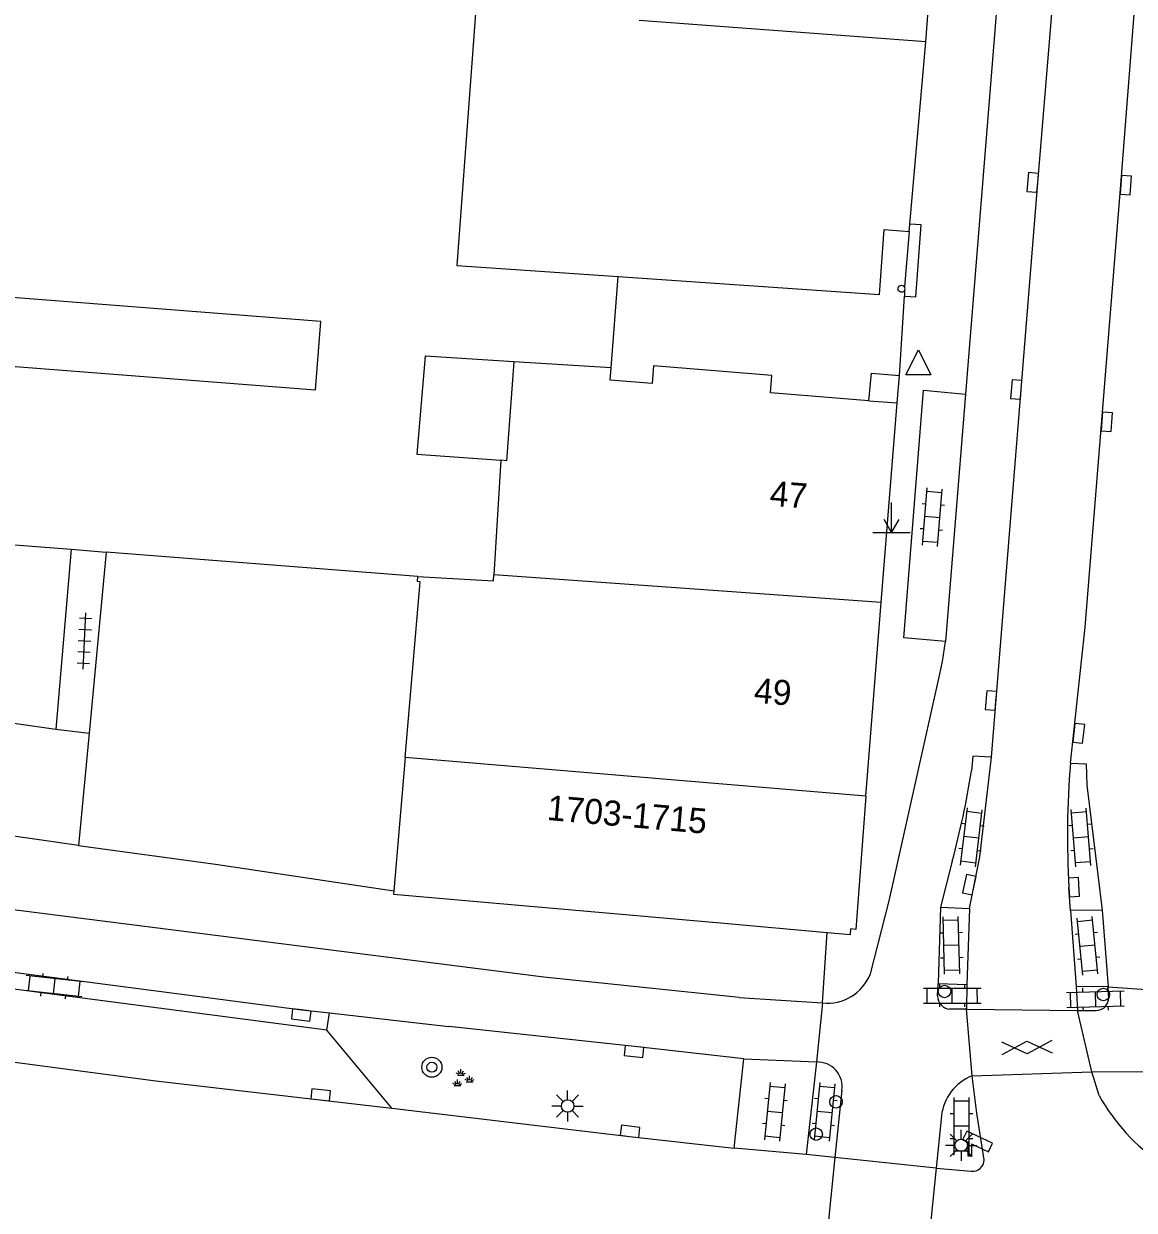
# Model space of a CAD drawing. Extents: x 132998 to 136004, y 396998 to 398512.
# Drawn here: x 133481.25 to 133525.62, y 397055.34 to 397102.77 of the extents above; entities that cross this region are included whole.
import ezdxf

# ---------------------------------------------------------------- set-up
doc = ezdxf.new("R2010")
doc.units = 0
for name, color, linetype in [('gg-afsc-erfafscheiding', 7, 'Continuous'), ('gg-afsc-hekwerk', 7, 'Continuous'), ('gg-anno-huisnummerreeks BGT', 7, 'Continuous'), ('gg-bbg-gedigitaliseerde bebouwing', 7, 'Continuous'), ('gg-bbg-gedigitaliseerde bebouwing onder overbouw', 7, 'Continuous'), ('gg-bbg-gedigitaliseerde bijgebouw', 7, 'Continuous'), ('gg-bbg-gedigitaliseerde overbouw', 7, 'Continuous'), ('gg-bbg-hoofdgebouw', 7, 'Continuous'), ('gg-bbg-luifel en loopbrug', 7, 'Continuous'), ('gg-bbg-onder overbouw', 7, 'Continuous'), ('gg-bbg-pand overbouw', 7, 'Continuous'), ('gg-bbg-pilaar onder overbouw', 7, 'Continuous'), ('gg-bbg-tussenscheiding', 7, 'Continuous'), ('gg-knt-verharding', 7, 'Continuous'), ('gg-knt-verharding nz', 7, 'Continuous'), ('gt-grn-weggrens', 7, 'Continuous'), ('gt-symb-boom', 7, 'Continuous'), ('gt-symb-camera', 7, 'Continuous'), ('gt-symb-drukknoppaal', 7, 'Continuous'), ('gt-symb-gesloten verharding', 7, 'Continuous'), ('gt-symb-groenvak', 7, 'Continuous'), ('gt-symb-klinker verharding', 7, 'Continuous'), ('gt-symb-kolk', 7, 'Continuous'), ('gt-symb-lichtmast', 7, 'Continuous'), ('gt-symb-markant object', 7, 'Continuous'), ('gt-symb-tegel verharding', 7, 'Continuous'), ('gt-symb-verkeersregelinstallatiepaal', 7, 'Continuous'), ('gt-symb-waterafsluiter', 7, 'Continuous')]:
    doc.layers.add(name, color=color, linetype=linetype)

# ---------------------------------------------------------------- blocks, each defined once
blk = doc.blocks.new('gt0-KOLK')
at = {"layer": 'gt-symb-kolk'}
blk.add_lwpolyline([(0, 0), (0.375, 0), (0.375, 0.4), (-0.375, 0.4), (-0.375, 0), (0, 0)], dxfattribs=at)
blk = doc.blocks.new('gt0-KL1')
at = {"layer": 'gt-symb-klinker verharding'}
for p, q in [((-1.15, 0.3), (1.15, 0.3)), ((-1, -0.3), (-1, 0.3)), ((-0.5, 0.3), (-0.5, 0.45)), ((0, -0.3), (0, 0.3)), ((0.5, 0.3), (0.5, 0.45)), ((1, -0.3), (1, 0.3)), ((-1.15, -0.3), (1.15, -0.3)), ((-0.5, -0.45), (-0.5, -0.3)), ((0.5, -0.45), (0.5, -0.3))]:
    blk.add_line(p, q, dxfattribs=at)
blk = doc.blocks.new('gt0-VIPAAL')
at = {"layer": 'gt-symb-verkeersregelinstallatiepaal'}
blk.add_circle((0, 0), 0.25, dxfattribs=at)
blk = doc.blocks.new('gt0-GESVH1')
at = {"layer": 'gt-symb-gesloten verharding'}
for p, q in [((-0.992, -0.261), (0.008, 0.239)), ((0.008, -0.261), (-0.992, 0.239)), ((0.008, 0.239), (1.008, -0.261)), ((1.008, 0.239), (0.008, -0.261))]:
    blk.add_line(p, q, dxfattribs=at)
blk = doc.blocks.new('gt0-LMAST')
at = {"layer": 'gt-symb-lichtmast'}
for p, q in [((-0.005, 0.246), (-0.005, 0.621)), ((-0.182, 0.173), (-0.447, 0.438)), ((0.172, 0.173), (0.437, 0.438)), ((-0.255, -0.004), (-0.63, -0.004)), ((-0.182, -0.181), (-0.447, -0.446)), ((-0.005, -0.254), (-0.005, -0.629)), ((0.437, -0.446), (0.172, -0.181)), ((0.245, -0.004), (0.62, -0.004))]:
    blk.add_line(p, q, dxfattribs=at)
blk.add_circle((-0.005, -0.004), 0.25, dxfattribs=at)
blk = doc.blocks.new('gt0-CAMERA')
at = {"layer": 'gt-symb-camera'}
for points in [[(0.067, 0.484), (0.753, 0.164), (0.916, 0.514), (-0.121, 0.999), (-0.284, 0.648), (-0.067, 0.547)], [(0.067, 0.484), (0.067, 0), (-0.067, 0), (-0.067, 0.547)]]:
    blk.add_lwpolyline(points, dxfattribs=at)
blk = doc.blocks.new('gt0-WAFSL')
at = {"layer": 'gt-symb-waterafsluiter'}
for p, q in [((-0.5, -0.333), (0, 0.667)), ((0, 0.667), (0.5, -0.333)), ((0.5, -0.333), (-0.5, -0.333))]:
    blk.add_line(p, q, dxfattribs=at)
blk = doc.blocks.new('gt0-MARKOB')
at = {"layer": 'gt-symb-markant object'}
for p, q in [((0, 0), (0, 1.2)), ((0, 0), (-0.3, 0.52)), ((0, 0), (0.3, 0.52)), ((-0.75, 0), (0.75, 0))]:
    blk.add_line(p, q, dxfattribs=at)
blk = doc.blocks.new('gt0-DPAAL')
at = {"layer": 'gt-symb-drukknoppaal'}
blk.add_circle((0, 0), 0.25, dxfattribs=at)
blk = doc.blocks.new('gt0-GRVAK')
at = {"layer": 'gt-symb-groenvak'}
for p, q in [((-0.11, 0.189), (-0.228, 0.24)), ((-0.182, 0.153), (0.088, 0.153)), ((-0.091, 0.211), (-0.156, 0.322)), ((-0.047, 0.214), (-0.047, 0.393)), ((-0.004, 0.211), (0.061, 0.322)), ((0.015, 0.189), (0.133, 0.24)), ((0.262, -0.052), (0.197, 0.059)), ((0.305, -0.049), (0.305, 0.13)), ((0.349, -0.052), (0.414, 0.059)), ((-0.245, -0.228), (-0.363, -0.177)), ((-0.318, -0.264), (-0.047, -0.264)), ((-0.226, -0.206), (-0.291, -0.095)), ((-0.183, -0.203), (-0.183, -0.024)), ((-0.139, -0.206), (-0.074, -0.095)), ((-0.12, -0.228), (-0.002, -0.177)), ((0.243, -0.074), (0.125, -0.023)), ((0.17, -0.11), (0.441, -0.11)), ((0.368, -0.074), (0.486, -0.023))]:
    blk.add_line(p, q, dxfattribs=at)
blk = doc.blocks.new('gt0-BOOM')
at = {"layer": 'gt-symb-boom'}
for radius in [0.4, 0.2]:
    blk.add_circle((0, 0), radius, dxfattribs=at)
blk = doc.blocks.new('gt0-TEG1')
at = {"layer": 'gt-symb-tegel verharding'}
for p, q in [((-1.125, 0), (1.125, 0)), ((-0.9, -0.25), (-0.9, 0.25)), ((-0.45, -0.25), (-0.45, 0.25)), ((0, -0.25), (0, 0.25)), ((0.45, -0.25), (0.45, 0.25)), ((0.9, -0.25), (0.9, 0.25))]:
    blk.add_line(p, q, dxfattribs=at)

msp = doc.modelspace()

# ---------------------------------------------------------------- linework, layer by layer
at = {"layer": 'gg-afsc-erfafscheiding'}
for p, q in [((133477.466, 397082.207), (133483.145, 397081.762)), ((133483.145, 397081.762), (133484.546, 397081.652)), ((133497.002, 397080.675), (133484.546, 397081.652))]:
    msp.add_line(p, q, dxfattribs=at)
at = {"layer": 'gg-afsc-hekwerk'}
for p, q in [((133484.546, 397081.652), (133483.864, 397074.41)), ((133483.864, 397074.41), (133483.441, 397069.921))]:
    msp.add_line(p, q, dxfattribs=at)
msp.add_lwpolyline([(133483.441, 397069.921), (133488.907, 397069.172), (133496.034, 397068.113)], dxfattribs=at)
msp.add_lwpolyline([(133483.441, 397069.921), (133488.907, 397069.172), (133496.034, 397068.113)], dxfattribs=at)
at = {"layer": 'gg-bbg-gedigitaliseerde bebouwing'}
for p, q in [((133504.725, 397089.011), (133500.829, 397089.258)), ((133500.319, 397085.318), (133500.039, 397080.739))]:
    msp.add_line(p, q, dxfattribs=at)
msp.add_lwpolyline([(133497.002, 397080.675), (133500.024, 397080.501), (133500.039, 397080.739)], dxfattribs=at)
at = {"layer": 'gg-bbg-gedigitaliseerde bebouwing onder overbouw'}
for points in [[(133515.02, 397087.7), (133511.091, 397088.016), (133511.147, 397088.713), (133506.417, 397089.093), (133506.361, 397088.395)], [(133506.361, 397088.395), (133504.687, 397088.528), (133504.725, 397089.011)], [(133515.02, 397087.7), (133515.118, 397088.798), (133516.242, 397088.708)]]:
    msp.add_lwpolyline(points, dxfattribs=at)
at = {"layer": 'gg-bbg-gedigitaliseerde bijgebouw'}
msp.add_lwpolyline([(133500.829, 397089.258), (133497.284, 397089.483), (133496.953, 397085.566), (133500.319, 397085.318)], dxfattribs=at)
at = {"layer": 'gg-bbg-gedigitaliseerde overbouw'}
msp.add_line((133504.725, 397089.011), (133505.002, 397092.663), dxfattribs=at)
at = {"layer": 'gg-bbg-hoofdgebouw'}
for p, q in [((133517.29, 397102.05), (133517.624, 397106.537)), ((133516.656, 397094.761), (133517.29, 397102.05)), ((133516.154, 397087.616), (133516.242, 397088.708)), ((133515.514, 397079.633), (133516.154, 397087.616)), ((133514.892, 397071.892), (133515.514, 397079.633)), ((133496.49, 397073.437), (133496.034, 397068.113))]:
    msp.add_line(p, q, dxfattribs=at)
for points in [[(133499.64, 397107.875), (133498.558, 397093.109), (133505.002, 397092.663)], [(133496.49, 397073.437), (133497.093, 397080.465), (133496.988, 397080.477), (133497.002, 397080.675)], [(133514.892, 397071.892), (133514.498, 397066.568), (133514.303, 397066.585)], [(133496.034, 397068.113), (133496.022, 397067.968), (133509.231, 397066.811), (133513.349, 397066.448)], [(133513.349, 397066.448), (133514.284, 397066.365), (133514.303, 397066.585)]]:
    msp.add_lwpolyline(points, dxfattribs=at)
at = {"layer": 'gg-bbg-luifel en loopbrug'}
msp.add_lwpolyline([(133470.78, 397089.859), (133492.912, 397088.14), (133493.124, 397090.87), (133478.375, 397092.016), (133478.586, 397094.743), (133471.198, 397095.317), (133470.78, 397089.859)], dxfattribs=at)
at = {"layer": 'gg-bbg-onder overbouw'}
for p, q in [((133516.63, 397094.46), (133516.656, 397094.761)), ((133505.002, 397092.663), (133515.44, 397091.94))]:
    msp.add_line(p, q, dxfattribs=at)
msp.add_lwpolyline([(133515.44, 397091.94), (133515.63, 397094.55), (133516.63, 397094.46)], dxfattribs=at)
at = {"layer": 'gg-bbg-pand overbouw'}
msp.add_line((133516.242, 397088.708), (133516.444, 397091.878), dxfattribs=at)
msp.add_lwpolyline([(133516.444, 397091.878), (133516.897, 397091.85), (133517.108, 397094.734), (133516.656, 397094.761)], dxfattribs=at)
at = {"layer": 'gg-bbg-pilaar onder overbouw'}
for points in [[(133516.437, 397092.089), (133516.406, 397092.059), (133516.366, 397092.04), (133516.323, 397092.034), (133516.28, 397092.042), (133516.242, 397092.063), (133516.212, 397092.094), (133516.193, 397092.134), (133516.187, 397092.177), (133516.195, 397092.22), (133516.216, 397092.258), (133516.247, 397092.288), (133516.287, 397092.307), (133516.33, 397092.313), (133516.373, 397092.305), (133516.411, 397092.284), (133516.441, 397092.253)], [(133516.437, 397092.089), (133516.458, 397092.127), (133516.466, 397092.17), (133516.46, 397092.213), (133516.441, 397092.253)]]:
    msp.add_lwpolyline(points, dxfattribs=at)
at = {"layer": 'gg-bbg-tussenscheiding'}
for p, q in [((133517.29, 397102.05), (133505.846, 397102.902)), ((133515.02, 397087.7), (133516.154, 397087.616)), ((133515.514, 397079.633), (133500.039, 397080.739)), ((133514.892, 397071.892), (133496.49, 397073.437))]:
    msp.add_line(p, q, dxfattribs=at)
msp.add_lwpolyline([(133500.829, 397089.258), (133500.542, 397085.302), (133500.319, 397085.318)], dxfattribs=at)
at = {"layer": 'gg-knt-verharding'}
for p, q in [((133520.704, 397110.614), (133518.883, 397087.963)), ((133518.883, 397087.963), (133518.076, 397078.079)), ((133483.145, 397081.762), (133482.534, 397074.575)), ((133467.387, 397076.734), (133482.534, 397074.575)), ((133482.534, 397074.575), (133483.864, 397074.41)), ((133502.036, 397064.662), (133464.11, 397069.472)), ((133518.347, 397069.289), (133517.876, 397067.449)), ((133523.069, 397067.324), (133523.013, 397068.238)), ((133517.876, 397067.449), (133517.788, 397064.407)), ((133517.876, 397067.449), (133519.036, 397067.405)), ((133519.036, 397067.405), (133518.927, 397064.361)), ((133524.347, 397067.328), (133523.069, 397067.324)), ((133523.069, 397067.324), (133523.307, 397064.279)), ((133524.347, 397067.328), (133524.575, 397064.268)), ((133509.842, 397063.847), (133502.036, 397064.662)), ((133517.763, 397063.906), (133517.788, 397064.407)), ((133517.788, 397064.407), (133518.927, 397064.361)), ((133518.927, 397064.361), (133518.923, 397063.382)), ((133524.575, 397064.268), (133523.307, 397064.279)), ((133523.307, 397064.279), (133523.361, 397063.328)), ((133524.603, 397063.801), (133524.575, 397064.268)), ((133509.842, 397063.847), (133513.165, 397063.626)), ((133493.361, 397062.532), (133493.462, 397063.224)), ((133493.462, 397063.224), (133498.23, 397062.688)), ((133518.923, 397063.382), (133518.244, 397063.372)), ((133523.361, 397063.328), (133524.101, 397063.318)), ((133495.962, 397059.413), (133493.361, 397062.532)), ((133509.631, 397057.827), (133510.021, 397061.386)), ((133510.021, 397061.386), (133512.924, 397061.266)), ((133512.924, 397061.266), (133512.509, 397057.562)), ((133524.215, 397059.926), (133523.921, 397060.869)), ((133513.942, 397060.135), (133513.654, 397057.442)), ((133517.921, 397059.112), (133517.707, 397057.023)), ((133512.509, 397057.562), (133509.631, 397057.827)), ((133513.654, 397057.442), (133512.509, 397057.562)), ((133517.707, 397057.023), (133519.11, 397056.901))]:
    msp.add_line(p, q, dxfattribs=at)
for points in [[(133519.921, 397073.457), (133521.766, 397096.411), (133523.255, 397114.458), (133524.066, 397124.924), (133524.775, 397134.348), (133525.698, 397145.822), (133526.423, 397155.274), (133527.415, 397167.725), (133528.34, 397179.175)], [(133523.075, 397073.207), (133523.667, 397078.648), (133525.087, 397096.334), (133525.839, 397106.053), (133527.34, 397124.668), (133528.063, 397134.131), (133529.005, 397145.564), (133529.74, 397155.031), (133530.745, 397167.523), (133531.634, 397178.94)], [(133515.079, 397064.787), (133515.835, 397067.708), (133517.794, 397076.474), (133517.957, 397077.273), (133518.076, 397078.079)], [(133519.036, 397067.405), (133519.457, 397069.465), (133519.921, 397073.457)], [(133519.921, 397073.457), (133519.169, 397073.492), (133519.119, 397072.903)], [(133523.075, 397073.207), (133523.706, 397073.187), (133523.729, 397072.334), (133524.347, 397067.328)], [(133493.361, 397062.532), (133474.325, 397065.034), (133474.379, 397065.679)], [(133474.379, 397065.679), (133480.002, 397064.962), (133492.366, 397063.345), (133493.462, 397063.224)], [(133510.021, 397061.386), (133505.657, 397061.885), (133498.23, 397062.688)], [(133477.855, 397061.659), (133486.529, 397060.514), (133495.962, 397059.413)], [(133519.629, 397057.356), (133519.327, 397059.22), (133519.141, 397060.708)], [(133538.946, 397060.242), (133534.746, 397060.475), (133528.525, 397060.852), (133523.921, 397060.869)], [(133495.962, 397059.413), (133505.453, 397058.293), (133509.631, 397057.827)]]:
    msp.add_lwpolyline(points, dxfattribs=at)
for centre, radius, start, end in [((133558.065, 397070.286), 35.112, 175.2272, 183.343), ((133487.715, 397077.722), 31.771, 344.6079, 351.2762), ((133513.356, 397065.469), 1.853, 264.0851, 338.3955), ((133518.311, 397063.916), 0.548, 181.0638, 262.958), ((133524.085, 397063.837), 0.519, 271.7873, 356.0026), ((133512.959, 397060.274), 0.992, 351.9309, 92.0491), ((133519.857, 397058.897), 1.948, 111.5576, 173.653), ((133531.389, 397063.97), 8.235, 209.4131, 260.9334), ((133519.161, 397057.366), 0.468, 263.7295, 358.7517)]:
    msp.add_arc(centre, radius, start, end, dxfattribs=at)
at = {"layer": 'gg-knt-verharding nz'}
for p, q in [((133516.63, 397094.46), (133516.441, 397092.253)), ((133516.437, 397092.089), (133516.444, 397091.878)), ((133483.441, 397069.921), (133467.428, 397072.187)), ((133518.923, 397063.382), (133523.361, 397063.328)), ((133519.141, 397060.708), (133518.923, 397063.382)), ((133523.921, 397060.869), (133523.361, 397063.328)), ((133519.141, 397060.708), (133523.921, 397060.869)), ((133513.654, 397057.442), (133512.903, 397049.844)), ((133517.707, 397057.023), (133513.654, 397057.442)), ((133517.707, 397057.023), (133516.748, 397047.427))]:
    msp.add_line(p, q, dxfattribs=at)
msp.add_lwpolyline([(133518.076, 397078.079), (133516.41, 397078.219), (133517.204, 397088.126), (133518.883, 397087.963)], dxfattribs=at)
at = {"layer": 'gt-grn-weggrens'}
for p, q in [((133513.165, 397063.626), (133513.349, 397066.448)), ((133524.575, 397064.268), (133528.134, 397064.02)), ((133513.165, 397063.626), (133512.924, 397061.266))]:
    msp.add_line(p, q, dxfattribs=at)

# ---------------------------------------------------------------- block references
at = {"layer": 'gt-symb-boom'}
msp.add_blockref('gt0-BOOM', (133497.557, 397061.056), dxfattribs=at)
at = {"layer": 'gt-symb-camera'}
msp.add_blockref('gt0-CAMERA', (133519.049, 397057.507), dxfattribs=at)
at = {"layer": 'gt-symb-drukknoppaal', "rotation": -90.00000000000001}
msp.add_blockref('gt0-DPAAL', (133513.707, 397059.673), dxfattribs=at)
at = {"layer": 'gt-symb-gesloten verharding', "rotation": -178.05074587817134}
msp.add_blockref('gt0-GESVH1', (133521.343, 397061.835), dxfattribs=at)
at = {"layer": 'gt-symb-groenvak'}
msp.add_blockref('gt0-GRVAK', (133498.761, 397060.585), dxfattribs=at)
at = {"layer": 'gt-symb-klinker verharding'}
for p, rotation in [((133517.556, 397083.047), 85.41237434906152), ((133519.116, 397070.244), 83.10945167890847), ((133523.497, 397070.242), 94.70180831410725), ((133518.317, 397065.927), 91.4893547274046), ((133523.756, 397065.905), 95.62506009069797), ((133482.459, 397064.294), 173.6851155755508), ((133518.352, 397063.917), 0.17188682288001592), ((133524.077, 397063.774), 1.4893547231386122), ((133511.261, 397059.274), -95.73909849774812), ((133513.249, 397059.274), -95.7390984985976), ((133518.722, 397058.696), 90)]:
    msp.add_blockref('gt0-KL1', p, dxfattribs=dict(at, rotation=rotation))
at = {"layer": 'gt-symb-kolk'}
for p, rotation in [((133521.766, 397096.411), 85.29819168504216), ((133525.087, 397096.334), -94.41628344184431), ((133521.107, 397088.133), 85.46947943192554), ((133524.325, 397086.873), -94.58762565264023), ((133520.096, 397075.701), 85.35527839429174), ((133523.203, 397074.429), -96.25793391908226), ((133519.231, 397068.31), 77.88123966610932), ((133523.013, 397068.238), -86.50230473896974), ((133492.366, 397063.345), 172.53402593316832), ((133505.657, 397061.885), 173.45090842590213), ((133493.09, 397059.752), -6.606034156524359), ((133505.453, 397058.293), -6.719879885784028)]:
    msp.add_blockref('gt0-KOLK', p, dxfattribs=dict(at, rotation=rotation))
at = {"layer": 'gt-symb-lichtmast'}
for p in [(133502.985, 397059.509), (133518.714, 397057.937)]:
    msp.add_blockref('gt0-LMAST', p, dxfattribs=at)
at = {"layer": 'gt-symb-markant object'}
msp.add_blockref('gt0-MARKOB', (133515.924, 397082.429), dxfattribs=at)
at = {"layer": 'gt-symb-tegel verharding', "rotation": 87.02032621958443}
msp.add_blockref('gt0-TEG1', (133483.678, 397078.093), dxfattribs=at)
at = {"layer": 'gt-symb-verkeersregelinstallatiepaal'}
for p, rotation in [((133518.039, 397064.086), 94.4426471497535), ((133524.388, 397063.965), 94.44264715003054), ((133512.915, 397058.38), 180)]:
    msp.add_blockref('gt0-VIPAAL', p, dxfattribs=dict(at, rotation=rotation))
at = {"layer": 'gt-symb-waterafsluiter'}
msp.add_blockref('gt0-WAFSL', (133516.996, 397089.068), dxfattribs=at)

# ---------------------------------------------------------------- texts
at = {"layer": 'gg-anno-huisnummerreeks BGT'}
for s, rotation, p in [('47', 355.4, (133511.033, 397083.508)), ('49', 355.4, (133510.401, 397075.63)), ('1703-1715', 355, (133502.131, 397070.944))]:
    msp.add_text(s, height=1, rotation=rotation, dxfattribs=at).set_placement(p)

doc.saveas('drawing.dxf')
